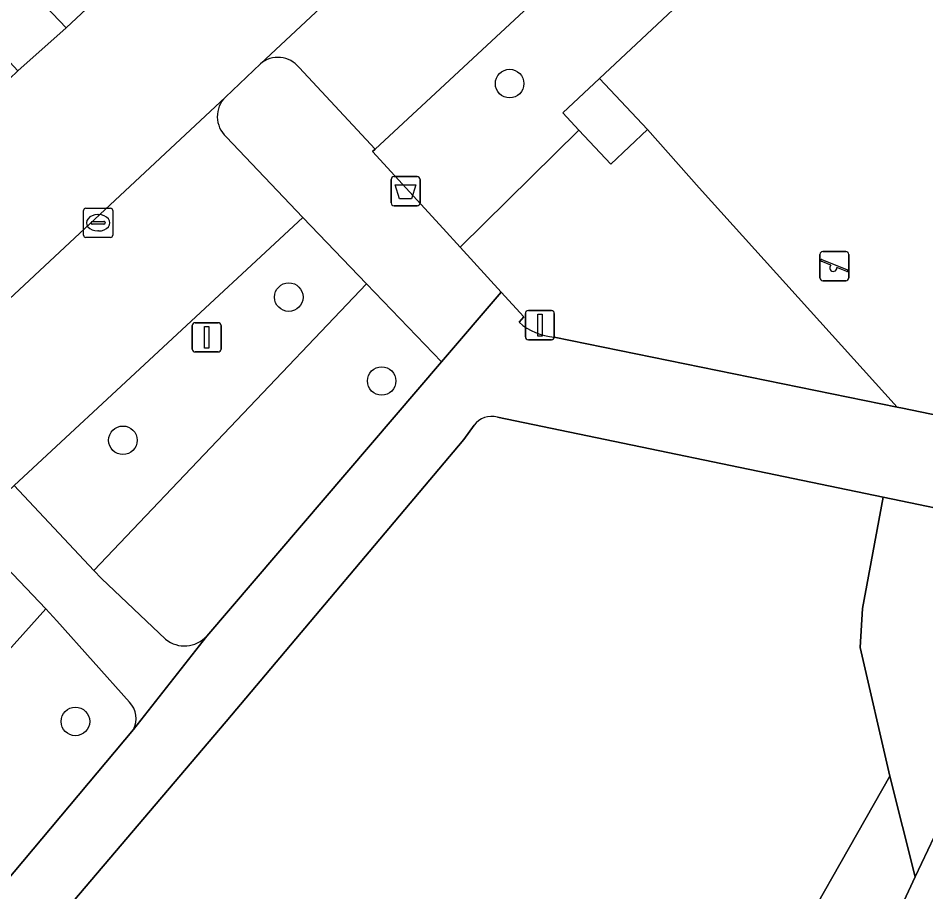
# Model space of a CAD drawing. Extents: x 159817 to 160765, y 380688 to 381638.
# Drawn here: x 160141.58 to 160172.67, y 381469.95 to 381499.89 of the extents above; entities that cross this region are included whole.
import ezdxf

# ---------------------------------------------------------------- set-up
doc = ezdxf.new("R2010")
doc.units = 0
for name, color, linetype in [('IMGEO_Afvalbak', 7, 'Continuous'), ('IMGEO_Boom', 7, 'Continuous'), ('IMGEO_Groenvoorziening', 7, 'Continuous'), ('IMGEO_Hek', 7, 'Continuous'), ('IMGEO_Kolk', 7, 'Continuous'), ('IMGEO_Lichtmast', 7, 'Continuous'), ('IMGEO_Parkeervlak_open', 7, 'Continuous'), ('IMGEO_Rijbaan_lokaal_open', 7, 'Continuous'), ('IMGEO_Speelvoorziening', 7, 'Continuous'), ('IMGEO_Terreindeel_open', 7, 'Continuous'), ('IMGEO_Voetpad_gesloten', 7, 'Continuous'), ('IMGEO_Voetpad_open', 7, 'Continuous')]:
    doc.layers.add(name, color=color, linetype=linetype)

msp = doc.modelspace()

# ---------------------------------------------------------------- linework, layer by layer
at = {"layer": 'IMGEO_Afvalbak'}
for p, q in [((160154.359, 381493.558), (160154.359, 381494.358)), ((160154.359, 381494.358), (160154.359, 381493.558)), ((160154.459, 381494.458), (160155.249, 381494.458)), ((160155.249, 381494.458), (160154.459, 381494.458)), ((160155.349, 381494.358), (160155.349, 381493.558)), ((160155.349, 381493.558), (160155.349, 381494.358)), ((160155.249, 381493.458), (160154.459, 381493.458)), ((160154.459, 381493.458), (160155.249, 381493.458))]:
    msp.add_line(p, q, dxfattribs=at)
msp.add_lwpolyline([(160154.502, 381494.172), (160155.206, 381494.172), (160155.057, 381493.702), (160154.651, 381493.702), (160154.502, 381494.172)], dxfattribs=at)
for centre, start, end in [((160154.459, 381494.358), 90, 180), ((160154.459, 381494.358), 90, 180), ((160155.249, 381494.358), 0, 90), ((160155.249, 381494.358), 360, 90), ((160154.459, 381493.558), 180, 270), ((160154.459, 381493.558), 180, 270), ((160155.249, 381493.558), 270, 0), ((160155.249, 381493.558), 270, 0)]:
    msp.add_arc(centre, 0.1, start, end, dxfattribs=at)
at = {"layer": 'IMGEO_Boom'}
for centre in [(160158.418, 381497.645), (160150.853, 381490.329), (160154.035, 381487.456), (160145.171, 381485.424), (160143.544, 381475.791)]:
    msp.add_circle(centre, 0.489, dxfattribs=at)
at = {"layer": 'IMGEO_Groenvoorziening'}
for points in [[(160191.703, 381518.048), (160185.933, 381521.407), (160184.737, 381521.011), (160180.794, 381517.52), (160179.28, 381519.057), (160153.811, 381495.399), (160153.722, 381495.317), (160156.136, 381492.677), (160156.718, 381492.041), (160160.793, 381496.052), (160160.238, 381496.64), (160161.494, 381497.825), (160180.912, 381516.008), (160181.534, 381516.692), (160190.545, 381511.66), (160189.969, 381510.58), (160178.153, 381485.454), (160178.058, 381485.251), (160179.181, 381485.02), (160192.336, 381512.972), (160190.484, 381514.325)], [(160190.545, 381511.66), (160181.534, 381516.692), (160180.912, 381516.008), (160161.494, 381497.825), (160163.145, 381496.074), (160164.913, 381494.072), (160171.689, 381486.562), (160171.879, 381486.523), (160178.058, 381485.251), (160178.153, 381485.454), (160189.969, 381510.58)], [(160151.334, 381493.06), (160141.452, 381483.881), (160144.181, 381480.96), (160153.516, 381490.785)], [(160175.558, 381477.316), (160177.812, 381482.109), (160171.208, 381483.478), (160170.5, 381479.666), (160170.422, 381478.32), (160171.443, 381473.914), (160172.308, 381470.473)]]:
    msp.add_lwpolyline(points, close=True, dxfattribs=at)
for points in [[(160164.913, 381494.072), (160163.145, 381496.074), (160161.889, 381494.889), (160160.793, 381496.052), (160156.718, 381492.041), (160158.123, 381490.504), (160158.904, 381489.65), (160158.742, 381489.467)], [(160159.944, 381488.963), (160171.689, 381486.562), (160164.913, 381494.072)], [(160148.041, 381478.719), (160156.084, 381488.109), (160153.516, 381490.785), (160144.181, 381480.96), (160144.437, 381480.685), (160146.632, 381478.61)], [(160171.443, 381473.914), (160170.422, 381478.32), (160170.5, 381479.666), (160171.208, 381483.478), (160157.998, 381486.215)], [(160157.199, 381485.941), (160156.852, 381485.447), (160148.71, 381475.795), (160142.292, 381468.244), (160151.047, 381461.01), (160149.766, 381459.479), (160152.71, 381457.046), (160153.546, 381458.031), (160157.867, 381454.278), (160157.114, 381453.406), (160158.383, 381452.357), (160159.598, 381451.877), (160160.915, 381461.353), (160162.671, 381463.549), (160164.428, 381464.866), (160167.246, 381466.544), (160171.443, 381473.914)], [(160128.635, 381480.849), (160127.24, 381479.545), (160126.464, 381478.778), (160131.485, 381474.55), (160135.22, 381471.513), (160142.527, 381479.647), (160139.598, 381482.725), (160134.268, 381477.724), (160131.28, 381480.942)], [(160145.397, 381476.452), (160142.913, 381479.241), (160142.527, 381479.647), (160135.22, 381471.513), (160137.58, 381469.594), (160139.165, 381468.211), (160139.317, 381468.118), (160140.189, 381469.158), (160145.532, 381475.513)], [(160172.308, 381470.473), (160171.443, 381473.914), (160167.246, 381466.544), (160164.428, 381464.866), (160162.671, 381463.549), (160160.915, 381461.353), (160159.598, 381451.877), (160158.383, 381452.357), (160156.174, 381449.649)], [(160160.509, 381445.278), (160161.614, 381447.576), (160163.19, 381450.85), (160172.308, 381470.473)]]:
    msp.add_lwpolyline(points, dxfattribs=at)
for centre, radius, start, end in [((160160.095, 381491.009), 2.052, 228.7352, 265.768), ((160157.792, 381485.513), 0.731, 73.6618, 144.1948), ((160147.28, 381479.398), 1.02, 230.5872, 318.2599), ((160144.818, 381475.89), 0.807, 332.2055, 44.1572)]:
    msp.add_arc(centre, radius, start, end, dxfattribs=at)
at = {"layer": 'IMGEO_Hek'}
for points in [[(160161.494, 381497.825), (160180.912, 381516.008)], [(160164.913, 381494.072), (160171.689, 381486.562)], [(160171.689, 381486.562), (160171.879, 381486.523)]]:
    msp.add_lwpolyline(points, dxfattribs=at)
at = {"layer": 'IMGEO_Kolk'}
for p, q in [((160143.823, 381492.45), (160143.823, 381493.302)), ((160143.898, 381493.376), (160144.75, 381493.376)), ((160144.824, 381493.302), (160144.824, 381492.45)), ((160144.311, 381493.156), (160144.336, 381493.156)), ((160144.082, 381492.87), (160144.082, 381492.882)), ((160144.52, 381492.833), (160144.122, 381492.833)), ((160144.125, 381492.919), (160144.523, 381492.919)), ((160144.566, 381492.882), (160144.566, 381492.87)), ((160144.75, 381492.376), (160143.898, 381492.376)), ((160144.334, 381492.596), (160144.309, 381492.596))]:
    msp.add_line(p, q, dxfattribs=at)
for points in [[(160143.823, 381492.45), (160143.823, 381493.302)], [(160143.898, 381493.376), (160144.75, 381493.376)], [(160144.824, 381493.302), (160144.824, 381492.45)], [(160144.75, 381492.376), (160143.898, 381492.376)]]:
    msp.add_lwpolyline(points, dxfattribs=at)
for centre, radius, start, end in [((160143.9, 381493.3), 0.0765, 91.552, 178.448), ((160143.9, 381493.3), 0.0765, 91.552, 178.448), ((160144.748, 381493.3), 0.0765, 1.552, 88.448), ((160144.748, 381493.3), 0.0765, 1.552, 88.448), ((160144.122, 381492.879), 0.0403, 85.8775, 175.7526), ((160144.119, 381492.869), 0.0366, 178.938, 274.7102), ((160144.523, 381492.876), 0.043, 264.8664, 352.4533), ((160144.527, 381492.881), 0.0386, 1.7309, 96.639), ((160143.9, 381492.452), 0.0765, 181.552, 268.448), ((160143.9, 381492.452), 0.0765, 181.552, 268.448), ((160144.748, 381492.452), 0.0765, 271.552, 358.448), ((160144.748, 381492.452), 0.0765, 271.552, 358.448)]:
    msp.add_arc(centre, radius, start, end, dxfattribs=at)
for centre, major_axis, ratio, start_param, end_param in [((160144.31, 381492.876), (-0.387, 0.002), 0.722429, 4.712389, 7.853982), ((160144.335, 381492.876), (-0.39, 0.002), 0.717154, 1.570796, 4.712389)]:
    msp.add_ellipse(centre, major_axis=major_axis, ratio=ratio, start_param=start_param, end_param=end_param, dxfattribs=at)
at = {"layer": 'IMGEO_Lichtmast'}
for p, q in [((160159.059, 381489.871), (160159.849, 381489.871)), ((160159.849, 381489.871), (160159.059, 381489.871)), ((160158.959, 381488.971), (160158.959, 381489.771)), ((160158.959, 381489.771), (160158.959, 381488.971)), ((160159.949, 381489.771), (160159.949, 381488.971)), ((160159.949, 381488.971), (160159.949, 381489.771)), ((160147.544, 381488.552), (160147.544, 381489.352)), ((160147.544, 381489.352), (160147.544, 381488.552)), ((160147.644, 381489.452), (160148.434, 381489.452)), ((160148.434, 381489.452), (160147.644, 381489.452)), ((160148.534, 381489.352), (160148.534, 381488.552)), ((160148.534, 381488.552), (160148.534, 381489.352)), ((160159.849, 381488.871), (160159.059, 381488.871)), ((160159.059, 381488.871), (160159.849, 381488.871)), ((160148.434, 381488.452), (160147.644, 381488.452)), ((160147.644, 381488.452), (160148.434, 381488.452))]:
    msp.add_line(p, q, dxfattribs=at)
for points in [[(160159.379, 381489.746), (160159.529, 381489.746), (160159.529, 381488.996), (160159.379, 381488.996), (160159.379, 381489.746)], [(160147.964, 381489.327), (160148.114, 381489.327), (160148.114, 381488.577), (160147.964, 381488.577), (160147.964, 381489.327)]]:
    msp.add_lwpolyline(points, dxfattribs=at)
for centre, start, end in [((160159.059, 381489.771), 90, 180), ((160159.059, 381489.771), 90, 180), ((160159.849, 381489.771), 0, 90), ((160159.849, 381489.771), 360, 90), ((160147.644, 381489.352), 90, 180), ((160147.644, 381489.352), 90, 180), ((160148.434, 381489.352), 0, 90), ((160148.434, 381489.352), 360, 90), ((160159.059, 381488.971), 180, 270), ((160159.059, 381488.971), 180, 270), ((160159.849, 381488.971), 270, 0), ((160159.849, 381488.971), 270, 0), ((160147.644, 381488.552), 180, 270), ((160147.644, 381488.552), 180, 270), ((160148.434, 381488.552), 270, 0), ((160148.434, 381488.552), 270, 0)]:
    msp.add_arc(centre, 0.1, start, end, dxfattribs=at)
at = {"layer": 'IMGEO_Parkeervlak_open'}
for points in [[(160176.786, 381523.447), (160176.001, 381522.709), (160175.473, 381522.224), (160149.88, 381498.323)], [(160166.333, 381521.56), (160163.641, 381521.648), (160156.251, 381514.784), (160156.169, 381514.856), (160141.59, 381501.281), (160143.228, 381499.558), (160157.677, 381513.05), (160167.006, 381521.77)], [(160151.206, 381498.196), (160153.811, 381495.399), (160179.28, 381519.057), (160177.079, 381521.421)], [(160148.684, 381497.185), (160131.28, 381480.942), (160134.268, 381477.724), (160139.598, 381482.725), (160140.272, 381483.358), (160140.567, 381483.059), (160141.452, 381483.881), (160151.334, 381493.06), (160148.705, 381495.82)]]:
    msp.add_lwpolyline(points, dxfattribs=at)
for centre, radius, start, end in [((160150.481, 381497.613), 0.931, 38.8222, 130.2359), ((160149.351, 381496.513), 0.947, 134.7681, 226.9947)]:
    msp.add_arc(centre, radius, start, end, dxfattribs=at)
at = {"layer": 'IMGEO_Rijbaan_lokaal_open'}
for points in [[(160175.473, 381522.224), (160176.001, 381522.709), (160172.248, 381526.721), (160171.948, 381526.433), (160167.006, 381521.77), (160157.677, 381513.05), (160143.228, 381499.558), (160141.576, 381498.084), (160139.843, 381496.437), (160125.316, 381482.881), (160124.571, 381482.258), (160127.24, 381479.545), (160128.635, 381480.849)], [(160131.28, 381480.942), (160148.684, 381497.185), (160149.88, 381498.323), (160175.473, 381522.224)]]:
    msp.add_lwpolyline(points, dxfattribs=at)
at = {"layer": 'IMGEO_Speelvoorziening'}
for p, q in [((160169.043, 381490.992), (160169.043, 381491.792)), ((160169.043, 381491.792), (160169.043, 381490.992)), ((160169.143, 381491.892), (160169.933, 381491.892)), ((160169.933, 381491.892), (160169.143, 381491.892)), ((160170.033, 381491.792), (160170.033, 381490.992)), ((160170.033, 381490.992), (160170.033, 381491.792)), ((160169.426, 381491.42), (160169.087, 381491.557)), ((160169.112, 381491.617), (160169.988, 381491.264)), ((160169.964, 381491.204), (160169.624, 381491.341)), ((160169.933, 381490.892), (160169.143, 381490.892)), ((160169.143, 381490.892), (160169.933, 381490.892))]:
    msp.add_line(p, q, dxfattribs=at)
for centre, radius, start, end in [((160169.143, 381491.792), 0.1, 90, 180), ((160169.143, 381491.792), 0.1, 90, 180), ((160169.933, 381491.792), 0.1, 0, 90), ((160169.933, 381491.792), 0.1, 360, 90), ((160169.1, 381491.587), 0.0327, 68.078, 248.078), ((160169.505, 381491.33), 0.12, 130.9928, 5.1632), ((160169.976, 381491.234), 0.0327, 248.078, 68.078), ((160169.143, 381490.992), 0.1, 180, 270), ((160169.143, 381490.992), 0.1, 180, 270), ((160169.933, 381490.992), 0.1, 270, 0), ((160169.933, 381490.992), 0.1, 270, 0)]:
    msp.add_arc(centre, radius, start, end, dxfattribs=at)
at = {"layer": 'IMGEO_Terreindeel_open'}
msp.add_lwpolyline([(160161.494, 381497.825), (160160.238, 381496.64), (160160.793, 381496.052), (160161.889, 381494.889), (160163.145, 381496.074)], close=True, dxfattribs=at)
at = {"layer": 'IMGEO_Voetpad_gesloten'}
for points in [[(160158.742, 381489.467), (160158.904, 381489.65), (160158.123, 381490.504), (160156.084, 381488.109), (160148.041, 381478.719), (160145.532, 381475.513), (160140.189, 381469.158), (160141.827, 381467.816), (160142.292, 381468.244), (160148.71, 381475.795), (160156.852, 381485.447), (160157.199, 381485.941)], [(160157.998, 381486.215), (160171.208, 381483.478), (160177.812, 381482.109), (160179.181, 381485.02), (160178.058, 381485.251), (160171.879, 381486.523), (160171.689, 381486.562), (160159.944, 381488.963)], [(160144.437, 381480.685), (160144.181, 381480.96), (160141.452, 381483.881), (160140.567, 381483.059), (160140.272, 381483.358), (160139.598, 381482.725), (160142.527, 381479.647), (160142.913, 381479.241), (160145.397, 381476.452)], [(160146.632, 381478.61), (160144.437, 381480.685)], [(160145.532, 381475.513), (160148.041, 381478.719)]]:
    msp.add_lwpolyline(points, dxfattribs=at)
for centre, radius, start, end in [((160160.095, 381491.009), 2.052, 228.7352, 265.768), ((160157.792, 381485.513), 0.731, 73.6618, 144.1948), ((160147.28, 381479.398), 1.02, 230.5872, 318.2599), ((160144.818, 381475.89), 0.807, 332.2055, 44.1572)]:
    msp.add_arc(centre, radius, start, end, dxfattribs=at)
at = {"layer": 'IMGEO_Voetpad_open'}
for points in [[(160206.616, 381533.476), (160206.883, 381534.087), (160209.364, 381540.783), (160205.159, 381542.446), (160202.654, 381536.022), (160198.877, 381526.275), (160195.893, 381520.505), (160195.088, 381518.813), (160193.368, 381515.165), (160192.336, 381512.972), (160179.181, 381485.02), (160177.812, 381482.109), (160175.558, 381477.316), (160172.308, 381470.473), (160163.19, 381450.85), (160161.614, 381447.576), (160160.509, 381445.278)], [(160126.455, 381486.68), (160134.467, 381494.182), (160134.183, 381494.526), (160137.473, 381497.617), (160137.605, 381497.488), (160140.016, 381499.752), (160141.576, 381498.084), (160143.228, 381499.558), (160141.59, 381501.281), (160156.169, 381514.856), (160156.251, 381514.784), (160163.641, 381521.648), (160166.333, 381521.56)], [(160149.88, 381498.323), (160148.684, 381497.185)], [(160153.722, 381495.317), (160153.811, 381495.399), (160151.206, 381498.196)], [(160148.705, 381495.82), (160151.334, 381493.06), (160153.516, 381490.785), (160156.084, 381488.109), (160158.123, 381490.504), (160156.718, 381492.041), (160156.136, 381492.677), (160153.722, 381495.317)]]:
    msp.add_lwpolyline(points, dxfattribs=at)
for centre, radius, start, end in [((160150.481, 381497.613), 0.931, 38.8222, 130.2359), ((160149.351, 381496.513), 0.947, 134.7681, 226.9947)]:
    msp.add_arc(centre, radius, start, end, dxfattribs=at)

doc.saveas('drawing.dxf')
